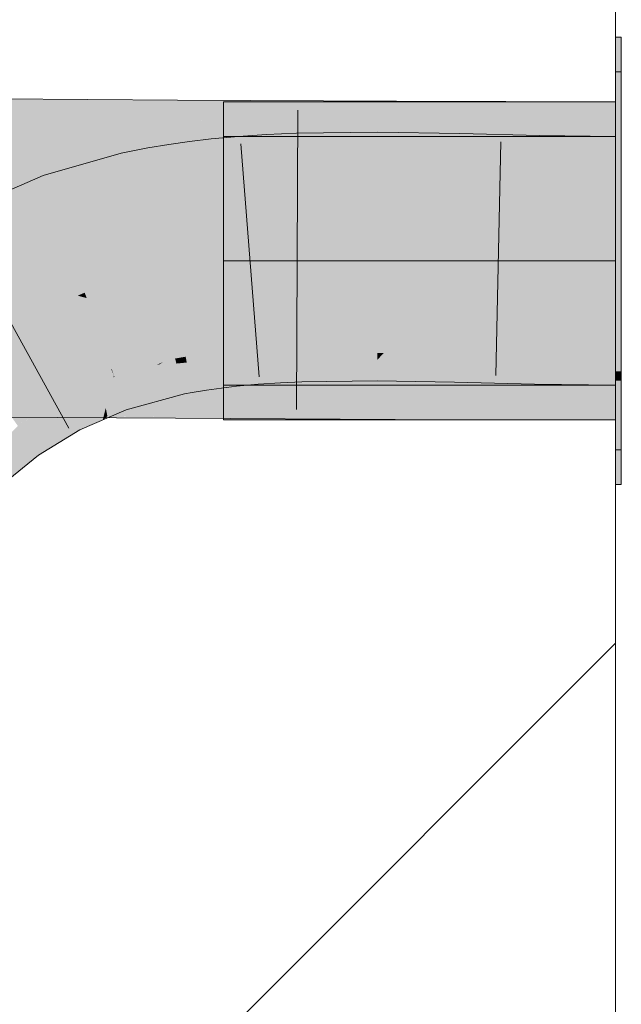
# Model space of a CAD drawing. Extents: x -620 to 3480, y 62 to 1102.
# Tile 260 of 271: x 247.504 to 248.109, y 875.093 to 876.083. Entities that reach past the tile are written whole.
import ezdxf
from ezdxf.lldxf.tags import DXFTag

# ---------------------------------------------------------------- set-up
doc = ezdxf.new("R2010")
doc.units = 0
doc.layers.get('0').update_dxf_attribs({"lineweight": 13})
doc.layers.add('E_Detail_Linie_Text_Bem', color=7, linetype='Continuous', lineweight=13)
for name, color, linetype, lineweight, true_color in [('E_Detail_Wandschraffur', 7, 'Continuous', 5, 0xc0c0c0), ('E_Leerrohr 25-A06G9STU8I', 7, 'Continuous', 9, 0xff8000), ('E_Leerrohr 25-Shading', 7, 'Continuous', 9, 0xff8000), ('E_Leerrohr 32-A06G9STW8I', 7, 'Continuous', 9, 0x00b300), ('E_Leerrohr 32-Shading', 7, 'Continuous', 9, 0x00b300)]:
    doc.layers.add(name, color=color, linetype=linetype, lineweight=lineweight, true_color=true_color)
tags = doc.linetypes.add('fein_strichliert', pattern=[4, 1, -2, 1]).pattern_tags.tags
tags[8:9] = [DXFTag(74, 4), DXFTag(75, 0), DXFTag(340, '0'), DXFTag(46, 0.0), DXFTag(50, 0.0), DXFTag(44, 0.0), DXFTag(45, 0.0)]
tags[6:7] = [DXFTag(74, 4), DXFTag(75, 0), DXFTag(340, '0'), DXFTag(46, 0.0), DXFTag(50, 0.0), DXFTag(44, 0.0), DXFTag(45, 0.0)]
tags[4:5] = [DXFTag(74, 4), DXFTag(75, 0), DXFTag(340, '0'), DXFTag(46, 0.0), DXFTag(50, 0.0), DXFTag(44, 0.0), DXFTag(45, 0.0)]
tags = doc.linetypes.add('STRICHPUNKT2-A06G9STV8I', pattern=[12.7, 6.35, -3.175, 0, -3.175]).pattern_tags.tags
tags[10:11] = [DXFTag(74, 4), DXFTag(75, 0), DXFTag(340, '0'), DXFTag(46, 0.0), DXFTag(50, 0.0), DXFTag(44, 0.0), DXFTag(45, 0.0)]
tags[8:9] = [DXFTag(74, 4), DXFTag(75, 0), DXFTag(340, '0'), DXFTag(46, 0.0), DXFTag(50, 0.0), DXFTag(44, 0.0), DXFTag(45, 0.0)]
tags[6:7] = [DXFTag(74, 4), DXFTag(75, 0), DXFTag(340, '0'), DXFTag(46, 0.0), DXFTag(50, 0.0), DXFTag(44, 0.0), DXFTag(45, 0.0)]
tags[4:5] = [DXFTag(74, 4), DXFTag(75, 0), DXFTag(340, '0'), DXFTag(46, 0.0), DXFTag(50, 0.0), DXFTag(44, 0.0), DXFTag(45, 0.0)]

# ---------------------------------------------------------------- blocks, each defined once
blk = doc.blocks.new('Shading-A06G9SG58I', base_point=(245.93555, 771.21826))
at = {"layer": 'E_Leerrohr 25-Shading', "color": 31, "true_color": 0xecb67f}
for points in [[(248.10878, 875.87286), (248.10878, 876.0304), (248.10278, 875.87286), (248.10278, 876.0304)], [(248.10878, 875.87286), (248.10878, 876.0304), (248.10278, 875.87286), (248.10278, 876.0304)], [(248.10878, 875.87286), (248.10878, 876.0304), (248.10278, 875.87286), (248.10278, 876.0304)], [(247.70879, 875.96539), (247.70879, 875.84039), (248.10278, 875.96539), (248.10278, 875.84039)], [(247.70879, 875.96539), (247.70879, 875.84039), (248.10278, 875.96539), (248.10278, 875.84039)], [(247.70879, 875.96539), (247.70879, 875.84039), (248.10278, 875.96539), (248.10278, 875.84039)], [(248.10878, 875.85541), (248.10878, 875.87286), (248.10278, 875.85541), (248.10278, 875.87286)], [(248.10878, 875.85541), (248.10878, 875.87286), (248.10278, 875.85541), (248.10278, 875.87286)], [(248.10878, 875.85541), (248.10878, 875.87286), (248.10278, 875.85541), (248.10278, 875.87286)], [(248.10278, 875.85541), (248.10278, 875.84039), (248.10878, 875.85541), (248.10878, 875.84039)], [(248.10278, 875.85541), (248.10278, 875.84039), (248.10878, 875.85541), (248.10878, 875.84039)], [(248.10278, 875.85541), (248.10278, 875.84039), (248.10878, 875.85541), (248.10878, 875.84039)], [(247.70879, 875.84039), (247.70879, 875.71539), (248.10278, 875.84039), (248.10278, 875.71539)], [(247.70879, 875.84039), (247.70879, 875.71539), (248.10278, 875.84039), (248.10278, 875.71539)], [(247.70879, 875.84039), (247.70879, 875.71539), (248.10278, 875.84039), (248.10278, 875.71539)], [(248.10878, 875.84039), (248.10278, 875.84039), (248.10878, 875.77979), (248.10278, 875.77985)], [(248.10878, 875.84039), (248.10278, 875.84039), (248.10878, 875.77979), (248.10278, 875.77985)], [(248.10878, 875.84039), (248.10278, 875.84039), (248.10878, 875.77979), (248.10278, 875.77985)], [(248.10278, 875.77985), (248.10278, 875.65039), (248.10878, 875.77979), (248.10878, 875.65039)], [(248.10278, 875.77985), (248.10278, 875.65039), (248.10878, 875.77979), (248.10878, 875.65039)], [(248.10278, 875.77985), (248.10278, 875.65039), (248.10878, 875.77979), (248.10878, 875.65039)]]:
    blk.add_solid(points, dxfattribs=at)
at = {"layer": 'E_Leerrohr 25-Shading', "color": 43, "true_color": 0xd7ab7f}
for points in [[(247.782, 875.96881), (247.75192, 875.96741), (247.78249, 875.94647), (247.75325, 875.94421)], [(247.86369, 875.96991), (247.782, 875.96881), (247.86365, 875.9483), (247.78249, 875.94647)], [(247.94638, 875.96851), (247.86369, 875.96991), (247.94591, 875.94592), (247.86365, 875.9483)], [(247.67503, 875.95703), (247.67459, 875.96045), (247.65439, 875.95203), (247.65355, 875.95752)], [(247.69627, 875.9613), (247.69609, 875.96295), (247.67503, 875.95703), (247.67459, 875.96045)], [(247.69879, 875.93677), (247.69627, 875.9613), (247.67818, 875.93262), (247.67503, 875.95703)], [(247.7222, 875.96539), (247.69609, 875.96295), (247.69627, 875.9613)], [(247.72574, 875.94104), (247.72379, 875.96552), (247.69627, 875.9613), (247.7222, 875.96539)], [(247.72574, 875.94104), (247.69627, 875.9613), (247.69879, 875.93677)], [(247.75192, 875.96741), (247.72379, 875.96552), (247.75325, 875.94421), (247.72574, 875.94104)], [(248.02644, 875.96643), (247.94638, 875.96851), (248.02597, 875.94244), (247.94591, 875.94592)], [(248.10278, 875.96539), (248.02644, 875.96643), (248.10278, 875.94061), (248.02597, 875.94244)], [(247.63397, 875.94617), (247.63255, 875.95398), (247.60866, 875.93719), (247.60568, 875.94849)], [(247.65439, 875.95203), (247.65355, 875.95752), (247.63397, 875.94617), (247.63255, 875.95398)], [(247.65813, 875.9278), (247.65439, 875.95203), (247.63834, 875.92206), (247.63397, 875.94617)], [(247.67818, 875.93262), (247.67503, 875.95703), (247.65813, 875.9278), (247.65439, 875.95203)], [(247.60568, 875.94849), (247.52744, 875.92633), (247.60866, 875.93719), (247.53629, 875.90125)], [(247.63834, 875.92206), (247.63397, 875.94617), (247.61481, 875.91382), (247.60866, 875.93719)], [(247.69879, 875.93677), (247.69983, 875.92657), (247.72574, 875.94104), (247.72668, 875.92902)], [(247.72574, 875.94104), (247.72668, 875.92902), (247.75325, 875.94421), (247.754, 875.93091)], [(247.75325, 875.94421), (247.754, 875.93091), (247.78249, 875.94647), (247.78279, 875.93219)], [(247.78249, 875.94647), (247.78279, 875.93219), (247.86365, 875.9483), (247.86363, 875.93329)], [(247.86365, 875.9483), (247.86363, 875.93329), (247.94591, 875.94592), (247.9456, 875.93188)], [(247.94591, 875.94592), (247.9456, 875.93188), (248.02597, 875.94244), (248.02573, 875.92981)], [(248.02597, 875.94244), (248.02573, 875.92981), (248.10278, 875.94061), (248.10278, 875.92877)], [(247.53629, 875.90125), (247.53964, 875.89178), (247.60866, 875.93719), (247.61501, 875.91309)], [(247.65813, 875.9278), (247.65912, 875.92133), (247.67818, 875.93262), (247.67928, 875.92413)], [(247.67818, 875.93262), (247.67928, 875.92413), (247.69879, 875.93677), (247.69983, 875.92657)], [(247.52744, 875.92633), (247.44933, 875.89246), (247.50552, 875.87701), (247.46616, 875.85992)], [(247.52744, 875.92633), (247.50552, 875.87701), (247.53629, 875.90125)], [(247.61481, 875.91382), (247.61501, 875.91309), (247.63834, 875.92206), (247.63908, 875.91797)], [(247.63834, 875.92206), (247.63908, 875.91797), (247.65813, 875.9278), (247.65912, 875.92133)], [(247.50552, 875.87701), (247.53964, 875.89178), (247.53629, 875.90125)], [(247.7408, 875.7522), (247.74075, 875.75281), (247.71793, 875.75049), (247.71791, 875.75073)], [(247.71806, 875.74921), (247.74094, 875.75049), (247.71793, 875.75049), (247.7408, 875.7522)], [(247.76422, 875.7511), (247.76402, 875.75439), (247.74094, 875.75049), (247.74075, 875.75281)], [(247.74127, 875.74646), (247.76448, 875.7464), (247.74094, 875.75049), (247.76422, 875.7511)], [(247.78668, 875.7511), (247.78659, 875.75543), (247.76422, 875.7511), (247.76402, 875.75439)], [(247.76448, 875.7464), (247.78679, 875.74603), (247.76422, 875.7511), (247.78668, 875.7511)], [(247.86328, 875.7525), (247.8633, 875.75647), (247.78662, 875.75385), (247.78659, 875.75543)], [(247.78668, 875.7511), (247.86328, 875.74817), (247.78662, 875.75385), (247.86328, 875.7525)], [(247.86328, 875.7478), (247.86328, 875.74817), (247.78679, 875.74603), (247.78668, 875.7511)], [(247.94183, 875.75513), (247.8633, 875.75647), (247.94162, 875.74554), (247.86328, 875.7478)], [(248.02223, 875.75305), (247.94183, 875.75513), (248.02202, 875.742), (247.94162, 875.74554)], [(248.10278, 875.75201), (248.02223, 875.75305), (248.10278, 875.74011), (248.02202, 875.742)], [(247.65997, 875.74213), (247.64787, 875.73877), (247.66045, 875.74036), (247.64456, 875.73645)], [(247.67101, 875.74176), (247.67059, 875.74402), (247.66045, 875.74036), (247.65997, 875.74213)], [(247.6613, 875.73712), (247.67166, 875.73816), (247.66045, 875.74036), (247.67101, 875.74176)], [(247.68604, 875.74603), (247.68596, 875.74658), (247.67064, 875.74384), (247.67059, 875.74402)], [(247.67101, 875.74176), (247.68643, 875.74353), (247.67064, 875.74384), (247.68604, 875.74603)], [(247.67166, 875.73816), (247.68704, 875.7395), (247.67101, 875.74176), (247.68643, 875.74353)], [(247.70197, 875.74786), (247.70184, 875.74884), (247.68604, 875.74603), (247.68596, 875.74658)], [(247.68643, 875.74353), (247.70235, 875.74487), (247.68604, 875.74603), (247.70197, 875.74786)], [(247.68704, 875.7395), (247.70291, 875.74048), (247.68643, 875.74353), (247.70235, 875.74487)], [(247.71806, 875.74921), (247.71791, 875.75073), (247.70197, 875.74786), (247.70184, 875.74884)], [(247.70235, 875.74487), (247.71841, 875.74579), (247.70197, 875.74786), (247.71806, 875.74921)], [(247.70291, 875.74048), (247.7189, 875.74097), (247.70235, 875.74487), (247.71841, 875.74579)], [(247.71841, 875.74579), (247.74127, 875.74646), (247.71806, 875.74921), (247.74094, 875.75049)], [(247.7189, 875.74097), (247.74165, 875.74158), (247.71841, 875.74579), (247.74127, 875.74646)], [(247.74165, 875.74158), (247.7189, 875.74097), (247.73795, 875.74103)], [(247.7189, 875.74097), (247.71921, 875.73804), (247.73795, 875.74103)], [(247.71921, 875.73804), (247.72165, 875.71429), (247.74165, 875.74158), (247.74367, 875.71631)], [(247.7646, 875.74426), (247.76448, 875.7464), (247.74165, 875.74158), (247.74127, 875.74646)], [(247.7646, 875.74426), (247.74165, 875.74158), (247.76601, 875.71954), (247.74362, 875.71698)], [(247.76448, 875.7464), (247.7646, 875.74426), (247.785, 875.74591)], [(247.78679, 875.74603), (247.76448, 875.7464), (247.785, 875.74591)], [(247.78679, 875.74603), (247.7646, 875.74426), (247.78732, 875.72131), (247.76601, 875.71954)], [(247.86327, 875.74084), (247.86328, 875.7478), (247.78679, 875.74585), (247.78679, 875.74603)], [(247.86324, 875.72308), (247.86327, 875.74084), (247.78732, 875.72131), (247.78679, 875.74585)], [(247.86327, 875.74084), (247.86987, 875.74762), (247.86328, 875.7478)], [(247.86327, 875.74084), (247.94136, 875.73297), (247.86987, 875.74762), (247.94156, 875.74219)], [(247.94156, 875.74219), (247.94162, 875.74554), (247.86987, 875.74762)], [(247.94136, 875.73297), (248.02167, 875.72394), (247.94156, 875.74219), (248.02188, 875.73529)], [(248.02188, 875.73529), (248.02202, 875.742), (247.94156, 875.74219), (247.94162, 875.74554)], [(248.02188, 875.73529), (248.05872, 875.74115), (248.02202, 875.742)], [(248.02188, 875.73529), (248.10278, 875.72955), (248.05872, 875.74115), (248.10278, 875.73895)], [(248.10278, 875.73895), (248.10278, 875.74011), (248.05872, 875.74115)], [(247.61748, 875.73035), (247.61783, 875.72766), (247.64787, 875.73877), (247.63078, 875.73047)], [(247.61826, 875.72443), (247.61906, 875.71857), (247.63078, 875.73047), (247.63843, 875.73212)], [(247.63843, 875.73212), (247.61906, 875.71857), (247.6613, 875.73712), (247.66466, 875.7243)], [(247.63078, 875.73047), (247.63843, 875.73212), (247.64156, 875.73572), (247.64456, 875.73645)], [(247.64456, 875.73645), (247.63843, 875.73212), (247.66045, 875.74036), (247.6613, 875.73712)], [(247.64456, 875.73645), (247.64787, 875.73877), (247.64156, 875.73572)], [(247.67368, 875.72699), (247.67166, 875.73816), (247.66466, 875.7243), (247.6613, 875.73712)], [(247.68832, 875.7312), (247.68704, 875.7395), (247.67368, 875.72699), (247.67166, 875.73816)], [(247.67368, 875.72699), (247.67712, 875.70801), (247.68832, 875.7312), (247.69151, 875.71039)], [(247.70363, 875.73492), (247.70291, 875.74048), (247.68832, 875.7312), (247.68704, 875.7395)], [(247.68832, 875.7312), (247.69151, 875.71039), (247.70363, 875.73492), (247.70651, 875.71252)], [(247.71921, 875.73804), (247.7189, 875.74097), (247.70363, 875.73492), (247.70291, 875.74048)], [(247.70363, 875.73492), (247.70651, 875.71252), (247.71921, 875.73804), (247.72165, 875.71429)], [(247.9411, 875.72076), (247.94136, 875.73297), (247.86324, 875.72308), (247.86327, 875.74084)], [(248.02153, 875.71722), (248.02167, 875.72394), (247.9411, 875.72076), (247.94136, 875.73297)], [(248.10278, 875.71606), (248.10278, 875.72955), (248.02167, 875.72394), (248.02188, 875.73529)], [(247.58516, 875.71802), (247.59802, 875.72321), (247.58493, 875.71924), (247.59851, 875.7251)], [(247.59369, 875.71008), (247.59497, 875.71112), (247.59157, 875.72058), (247.59802, 875.72321)], [(247.59497, 875.71112), (247.60161, 875.71631), (247.59802, 875.72321), (247.59904, 875.72357)], [(247.59904, 875.72357), (247.59851, 875.7251), (247.59802, 875.72321)], [(247.61748, 875.73035), (247.59851, 875.7251), (247.61755, 875.7298)], [(247.59851, 875.7251), (247.59904, 875.72357), (247.61755, 875.7298), (247.61783, 875.72766)], [(247.59904, 875.72357), (247.60161, 875.71631), (247.61783, 875.72766), (247.61826, 875.72443)], [(247.60161, 875.71631), (247.61906, 875.71857), (247.61826, 875.72443)], [(247.6084, 875.69708), (247.6107, 875.69055), (247.66466, 875.7243), (247.66928, 875.70673)], [(247.61783, 875.72766), (247.61826, 875.72443), (247.63078, 875.73047)], [(247.62105, 875.70325), (247.66466, 875.7243), (247.61906, 875.71857)], [(247.66466, 875.7243), (247.66928, 875.70673), (247.67368, 875.72699), (247.67712, 875.70801)], [(247.76601, 875.71954), (247.7661, 875.71783), (247.78732, 875.72131), (247.78738, 875.71887)], [(247.78732, 875.72131), (247.78738, 875.71887), (247.86324, 875.72308), (247.86322, 875.71991)], [(247.86324, 875.72308), (247.86322, 875.71991), (247.9411, 875.72076), (247.94104, 875.71857)], [(248.02167, 875.72394), (248.02151, 875.71649), (248.10278, 875.71606), (248.10278, 875.71539)], [(247.54744, 875.70294), (247.58516, 875.71802), (247.58493, 875.71924)], [(247.58516, 875.71802), (247.54744, 875.70294), (247.58768, 875.70532), (247.55823, 875.68213)], [(247.59157, 875.72058), (247.58516, 875.71802), (247.59369, 875.71008), (247.58768, 875.70532)], [(247.59189, 875.68408), (247.6084, 875.69708), (247.59497, 875.71112), (247.60161, 875.71631)], [(247.6084, 875.69708), (247.62105, 875.70325), (247.60161, 875.71631), (247.61906, 875.71857)], [(247.74362, 875.71698), (247.74367, 875.71631), (247.76601, 875.71954), (247.7661, 875.71783)], [(247.9411, 875.72076), (247.94104, 875.71857), (248.02153, 875.71722), (248.02151, 875.71649)], [(247.54744, 875.70294), (247.50151, 875.67487), (247.53146, 875.65039), (247.52269, 875.64502)], [(247.54744, 875.70294), (247.53146, 875.65039), (247.55823, 875.68213)], [(247.56427, 875.67047), (247.58768, 875.70532), (247.55823, 875.68213)], [(247.56427, 875.67047), (247.5872, 875.68036), (247.58768, 875.70532), (247.59024, 875.69238)], [(247.59024, 875.69238), (247.59497, 875.71112), (247.58768, 875.70532)], [(247.59189, 875.68408), (247.59497, 875.71112), (247.59024, 875.69238)], [(247.5872, 875.68036), (247.6107, 875.69055), (247.6084, 875.69708)], [(247.5872, 875.68036), (247.59189, 875.68408), (247.59024, 875.69238)], [(247.53146, 875.65039), (247.56427, 875.67047), (247.55823, 875.68213)], [(247.46602, 875.63721), (247.48677, 875.61584), (247.5018, 875.6745), (247.52269, 875.64502)]]:
    blk.add_solid(points, dxfattribs=at)
at = {"layer": 'E_Leerrohr 25-Shading', "color": 31, "true_color": 0xfabd7f}
for points in [[(247.754, 875.93091), (247.72668, 875.92902), (247.75583, 875.89862), (247.72902, 875.8999)], [(247.78279, 875.93219), (247.754, 875.93091), (247.78352, 875.89771), (247.75583, 875.89862)], [(247.86363, 875.93329), (247.78279, 875.93219), (247.86356, 875.89697), (247.78352, 875.89771)], [(247.9456, 875.93188), (247.86363, 875.93329), (247.94487, 875.89795), (247.86356, 875.89697)], [(248.02573, 875.92981), (247.9456, 875.93188), (248.02512, 875.89941), (247.94487, 875.89795)], [(248.10278, 875.92877), (248.02573, 875.92981), (248.10278, 875.90015), (248.02512, 875.89941)], [(247.66158, 875.90527), (247.65912, 875.92133), (247.64095, 875.90765), (247.63908, 875.91797)], [(247.68196, 875.90326), (247.67928, 875.92413), (247.66158, 875.90527), (247.65912, 875.92133)], [(247.70241, 875.90161), (247.69983, 875.92657), (247.68196, 875.90326), (247.67928, 875.92413)], [(247.72708, 875.90002), (247.72668, 875.92902), (247.70241, 875.90161), (247.69983, 875.92657)], [(247.72902, 875.8999), (247.72668, 875.92902), (247.72708, 875.90002)], [(247.63161, 875.84998), (247.61501, 875.91309), (247.54895, 875.86542), (247.53964, 875.89178)], [(247.64095, 875.90765), (247.63908, 875.91797), (247.61549, 875.91119), (247.61501, 875.91309)], [(247.6519, 875.84723), (247.64095, 875.90765), (247.63161, 875.84998), (247.61549, 875.91119)], [(247.67084, 875.84503), (247.66158, 875.90527), (247.6519, 875.84723), (247.64095, 875.90765)], [(247.6897, 875.8432), (247.68196, 875.90326), (247.67084, 875.84503), (247.66158, 875.90527)], [(247.70856, 875.84161), (247.70241, 875.90161), (247.6897, 875.8432), (247.68196, 875.90326)], [(247.72786, 875.84039), (247.72708, 875.90002), (247.70874, 875.83984), (247.70241, 875.90161)], [(247.73372, 875.84094), (247.72902, 875.8999), (247.72786, 875.84039), (247.72708, 875.90002)], [(247.72902, 875.8999), (247.73372, 875.84094), (247.75583, 875.89862), (247.75902, 875.84265)], [(247.94487, 875.89795), (247.94371, 875.84351), (248.02512, 875.89941), (248.02399, 875.84143)], [(248.02512, 875.89941), (248.02399, 875.84143), (248.10278, 875.90015), (248.10278, 875.84039)], [(247.54628, 875.86615), (247.53964, 875.89178), (247.50552, 875.87701)], [(247.54895, 875.86542), (247.53964, 875.89178), (247.54628, 875.86615)], [(247.75583, 875.89862), (247.75902, 875.84265), (247.78352, 875.89771), (247.78468, 875.84381)], [(247.78352, 875.89771), (247.78468, 875.84381), (247.86356, 875.89697), (247.86346, 875.84491)], [(247.86356, 875.89697), (247.86346, 875.84491), (247.94487, 875.89795), (247.94371, 875.84351)], [(247.48599, 875.82166), (247.50552, 875.87701), (247.46616, 875.85992)], [(247.48599, 875.82166), (247.55565, 875.82996), (247.50552, 875.87701), (247.54628, 875.86615)], [(247.55565, 875.82996), (247.56123, 875.83063), (247.54628, 875.86615), (247.54895, 875.86542)], [(247.63513, 875.83655), (247.63161, 875.84998), (247.56123, 875.83063), (247.54895, 875.86542)], [(247.63513, 875.83655), (247.65364, 875.83759), (247.63161, 875.84998), (247.6519, 875.84723)], [(247.65364, 875.83759), (247.67184, 875.8385), (247.6519, 875.84723), (247.67084, 875.84503)], [(247.67184, 875.8385), (247.6902, 875.83923), (247.67084, 875.84503), (247.6897, 875.8432)], [(247.6902, 875.83923), (247.70874, 875.83984), (247.6897, 875.8432), (247.70856, 875.84161)], [(247.70874, 875.83984), (247.70888, 875.83862), (247.72786, 875.84039)], [(247.73372, 875.84094), (247.70888, 875.83862), (247.73859, 875.78009), (247.71472, 875.78168)], [(247.75911, 875.84106), (247.75902, 875.84265), (247.73375, 875.84052), (247.73372, 875.84094)], [(247.7338, 875.84003), (247.75923, 875.83881), (247.73375, 875.84052), (247.75911, 875.84106)], [(247.76263, 875.77899), (247.75923, 875.83881), (247.73859, 875.78009), (247.7338, 875.84003)], [(247.78474, 875.84137), (247.78468, 875.84381), (247.75911, 875.84106), (247.75902, 875.84265)], [(247.75923, 875.83881), (247.78482, 875.83795), (247.75911, 875.84106), (247.78474, 875.84137)], [(247.86345, 875.84167), (247.86346, 875.84491), (247.78474, 875.84137), (247.78468, 875.84381)], [(247.78482, 875.83795), (247.86345, 875.83722), (247.78474, 875.84137), (247.86345, 875.84167)], [(247.94366, 875.84131), (247.94371, 875.84351), (247.86345, 875.84167), (247.86346, 875.84491)], [(247.86345, 875.83722), (247.9436, 875.83813), (247.86345, 875.84167), (247.94366, 875.84131)], [(247.9436, 875.83813), (248.02394, 875.8396), (247.94366, 875.84131), (248.02397, 875.8407)], [(248.02397, 875.8407), (248.02399, 875.84143), (247.94366, 875.84131), (247.94371, 875.84351)], [(248.10278, 875.84039), (248.02399, 875.84143), (248.10278, 875.78064), (248.02277, 875.77985)], [(247.56908, 875.80841), (247.56123, 875.83063), (247.56203, 875.80536), (247.55565, 875.82996)], [(247.63513, 875.83655), (247.56123, 875.83063), (247.63625, 875.83228), (247.56908, 875.80841)], [(247.56908, 875.80841), (247.63748, 875.82758), (247.63625, 875.83228)], [(247.65324, 875.83759), (247.63513, 875.83655), (247.63625, 875.83228)], [(247.65364, 875.83759), (247.65324, 875.83759), (247.63748, 875.82758), (247.63625, 875.83228)], [(247.65364, 875.83759), (247.63748, 875.82758), (247.65483, 875.83099)], [(247.65483, 875.83099), (247.63748, 875.82758), (247.66286, 875.78674), (247.64771, 875.78876)], [(247.67184, 875.8385), (247.65364, 875.83759), (247.67229, 875.83557), (247.65471, 875.83167)], [(247.65471, 875.83167), (247.65483, 875.83099), (247.67229, 875.83557), (247.67253, 875.83398)], [(247.67253, 875.83398), (247.65483, 875.83099), (247.68008, 875.78479), (247.66286, 875.78674)], [(247.6899, 875.83923), (247.67184, 875.8385), (247.67229, 875.83557)], [(247.6902, 875.83923), (247.6899, 875.83923), (247.67253, 875.83398), (247.67229, 875.83557)], [(247.6902, 875.83923), (247.67253, 875.83398), (247.69055, 875.83649)], [(247.69055, 875.83649), (247.67253, 875.83398), (247.69743, 875.78308), (247.68008, 875.78479)], [(247.6902, 875.83923), (247.69055, 875.83649), (247.70874, 875.83984), (247.70888, 875.83862)], [(247.70888, 875.83862), (247.69055, 875.83649), (247.71472, 875.78168), (247.69743, 875.78308)], [(247.7861, 875.7782), (247.78482, 875.83795), (247.76263, 875.77899), (247.75923, 875.83881)], [(247.86333, 875.77747), (247.86345, 875.83722), (247.7861, 875.7782), (247.78482, 875.83795)], [(247.94232, 875.77838), (247.9436, 875.83813), (247.86333, 875.77747), (247.86345, 875.83722)], [(248.02277, 875.77985), (248.02394, 875.8396), (247.94232, 875.77838), (247.9436, 875.83813)], [(247.56203, 875.80536), (247.55565, 875.82996), (247.49835, 875.79779), (247.48599, 875.82166)], [(247.63748, 875.82758), (247.56908, 875.80841), (247.64771, 875.78876), (247.571, 875.80298)], [(247.55019, 875.80396), (247.49835, 875.79779), (247.50681, 875.78143)], [(247.58708, 875.75024), (247.56203, 875.80536), (247.51268, 875.77008), (247.50681, 875.78143)], [(247.56203, 875.80536), (247.55019, 875.80396), (247.50681, 875.78143)], [(247.56908, 875.80841), (247.56203, 875.80536), (247.571, 875.80298)], [(247.571, 875.80298), (247.56203, 875.80536), (247.58989, 875.74951), (247.58708, 875.75024)], [(247.6478, 875.76196), (247.64771, 875.78876), (247.58388, 875.76654), (247.571, 875.80298)], [(247.50681, 875.78143), (247.49835, 875.79779), (247.49687, 875.77539), (247.48521, 875.7735)], [(247.51268, 875.77008), (247.50681, 875.78143), (247.49687, 875.77539)], [(247.66286, 875.78674), (247.64771, 875.78876), (247.66756, 875.76074), (247.65489, 875.76147)], [(247.65489, 875.76147), (247.64771, 875.78876), (247.6478, 875.76196)], [(247.68355, 875.76227), (247.68008, 875.78479), (247.66713, 875.76318), (247.66286, 875.78674)], [(247.70021, 875.76147), (247.69743, 875.78308), (247.68355, 875.76227), (247.68008, 875.78479)], [(247.71687, 875.76074), (247.71472, 875.78168), (247.70021, 875.76147), (247.69743, 875.78308)], [(247.7402, 875.75983), (247.73859, 875.78009), (247.71687, 875.76074), (247.71472, 875.78168)], [(248.02277, 875.77985), (248.02223, 875.75305), (248.10278, 875.78064), (248.10278, 875.75201)], [(247.48094, 875.76562), (247.51268, 875.77008), (247.49687, 875.77539)], [(247.76376, 875.75897), (247.76263, 875.77899), (247.7402, 875.75983), (247.73859, 875.78009)], [(247.78653, 875.7583), (247.7861, 875.7782), (247.76376, 875.75897), (247.76263, 875.77899)], [(247.86333, 875.77747), (247.7861, 875.7782), (247.8633, 875.75647), (247.78653, 875.7583)], [(247.86333, 875.77747), (247.8633, 875.75647), (247.94232, 875.77838), (247.94183, 875.75513)], [(247.94232, 875.77838), (247.94183, 875.75513), (248.02277, 875.77985), (248.02223, 875.75305)], [(247.48094, 875.76562), (247.51021, 875.73804), (247.51268, 875.77008), (247.53026, 875.73615)], [(247.51021, 875.73804), (247.48094, 875.76562), (247.48807, 875.74017)], [(247.59566, 875.73138), (247.58708, 875.75024), (247.53026, 875.73615), (247.51268, 875.77008)], [(247.64787, 875.73877), (247.6478, 875.76196), (247.58989, 875.74951), (247.58388, 875.76654)], [(247.65997, 875.74213), (247.65489, 875.76147), (247.64787, 875.73877), (247.6478, 875.76196)], [(247.65489, 875.76147), (247.65997, 875.74213), (247.66756, 875.76074), (247.67059, 875.74402)], [(247.6839, 875.75995), (247.68355, 875.76227), (247.66756, 875.76074), (247.66713, 875.76318)], [(247.7005, 875.75922), (247.70021, 875.76147), (247.6839, 875.75995), (247.68355, 875.76227)], [(247.7171, 875.75854), (247.71687, 875.76074), (247.7005, 875.75922), (247.70021, 875.76147)], [(247.6839, 875.75995), (247.66756, 875.76074), (247.68521, 875.75146), (247.66931, 875.7511)], [(247.66931, 875.7511), (247.67059, 875.74402), (247.68521, 875.75146), (247.68596, 875.74658)], [(247.7005, 875.75922), (247.6839, 875.75995), (247.70143, 875.75195), (247.68521, 875.75146)], [(247.68521, 875.75146), (247.68596, 875.74658), (247.70143, 875.75195), (247.70184, 875.74884)], [(247.7171, 875.75854), (247.7005, 875.75922), (247.71773, 875.7525), (247.70143, 875.75195)], [(247.70143, 875.75195), (247.70184, 875.74884), (247.71773, 875.7525), (247.71791, 875.75073)], [(247.74037, 875.75769), (247.7402, 875.75983), (247.7171, 875.75854), (247.71687, 875.76074)], [(247.74037, 875.75769), (247.7171, 875.75854), (247.74071, 875.75336), (247.71773, 875.7525)], [(247.71773, 875.7525), (247.71791, 875.75073), (247.74071, 875.75336), (247.74075, 875.75281)], [(247.76389, 875.75702), (247.76376, 875.75897), (247.74037, 875.75769), (247.7402, 875.75983)], [(247.74037, 875.75769), (247.74075, 875.75281), (247.76389, 875.75702), (247.76402, 875.75439)], [(247.78658, 875.75641), (247.78653, 875.7583), (247.76389, 875.75702), (247.76376, 875.75897)], [(247.76389, 875.75702), (247.76402, 875.75439), (247.78658, 875.75641), (247.78659, 875.75543)], [(247.78653, 875.7583), (247.78659, 875.75543), (247.8633, 875.75647)], [(247.58989, 875.74951), (247.58708, 875.75024), (247.59631, 875.73132), (247.59566, 875.73138)], [(247.64787, 875.73877), (247.58989, 875.74951), (247.61748, 875.73035), (247.59631, 875.73132)], [(247.50563, 875.67743), (247.54744, 875.70294), (247.48807, 875.74017), (247.51021, 875.73804)], [(247.51021, 875.73804), (247.54744, 875.70294), (247.53026, 875.73615)], [(247.53026, 875.73615), (247.59851, 875.7251), (247.59566, 875.73138)], [(247.53026, 875.73615), (247.53679, 875.72351), (247.59851, 875.7251), (247.58493, 875.71924)], [(247.59566, 875.73138), (247.59851, 875.7251), (247.59631, 875.73132)], [(247.59631, 875.73132), (247.59851, 875.7251), (247.61748, 875.73035)], [(247.48897, 875.69257), (247.50563, 875.67743), (247.47868, 875.7301), (247.49129, 875.7287)], [(247.53679, 875.72351), (247.54744, 875.70294), (247.58493, 875.71924)], [(247.50563, 875.67743), (247.48897, 875.69257), (247.50151, 875.67487)]]:
    blk.add_solid(points, dxfattribs=at)
at = {"layer": 'E_Leerrohr 32-Shading', "color": 83, "true_color": 0x7fcb7f}
for points in [[(248.10878, 875.98334), (248.10878, 876.06537), (248.10278, 875.98328), (248.10278, 876.06537)], [(248.10278, 876.00037), (247.70879, 876.00037), (248.10278, 875.85791), (247.70879, 875.85791)], [(248.10278, 875.89038), (248.10878, 875.89038), (248.10278, 875.98328), (248.10878, 875.98334)], [(248.10878, 875.87286), (248.10878, 875.89038), (248.10278, 875.87286), (248.10278, 875.89038)], [(248.10878, 875.87286), (248.10278, 875.87286), (248.10878, 875.85791), (248.10278, 875.85791)], [(247.70879, 875.85791), (247.70879, 875.84039), (248.10278, 875.85791), (248.10278, 875.84039)], [(248.10278, 875.85791), (248.10278, 875.84039), (248.10878, 875.85791), (248.10878, 875.84039)], [(247.70879, 875.84039), (247.70879, 875.68036), (248.10278, 875.84039), (248.10278, 875.68036)], [(248.10878, 875.72919), (248.10878, 875.84039), (248.10278, 875.72919), (248.10278, 875.84039)], [(248.10878, 875.72632), (248.10878, 875.72919), (248.10278, 875.72632), (248.10278, 875.72919)], [(248.10278, 875.72394), (248.10878, 875.72388), (248.10278, 875.72632), (248.10878, 875.72632)], [(248.10278, 875.72009), (248.10878, 875.72003), (248.10278, 875.72394), (248.10878, 875.72388)], [(248.10278, 875.72009), (248.10278, 875.61536), (248.10878, 875.72003), (248.10878, 875.61536)]]:
    blk.add_solid(points, dxfattribs=at)
at = {"layer": 'E_Leerrohr 32-Shading', "color": 83, "true_color": 0x7fbd7f}
for points in [[(247.66219, 875.98206), (247.66231, 876.00208), (247.44156, 875.98468), (247.4417, 876.0036)], [(247.66219, 875.98206), (247.86597, 875.98016), (247.66231, 876.00208), (247.86409, 876.00098)], [(247.86597, 875.98016), (247.88258, 875.97998), (247.86409, 876.00098), (247.88266, 876.00085)], [(248.10278, 875.97919), (248.10278, 876.00037), (247.88258, 875.97998), (247.88266, 876.00085)], [(247.44156, 875.98468), (247.44139, 875.9599), (247.66219, 875.98206), (247.66203, 875.95728)], [(247.66219, 875.98206), (247.66203, 875.95728), (247.88258, 875.97998), (247.88249, 875.95526)], [(247.88258, 875.97998), (247.88249, 875.95526), (248.10278, 875.97919), (248.10278, 875.95441)], [(247.44139, 875.9599), (247.44138, 875.95673), (247.66203, 875.95728), (247.66202, 875.9552)], [(247.66203, 875.95728), (247.66202, 875.9552), (247.88249, 875.95526), (247.88248, 875.95398)], [(247.88249, 875.95526), (247.88248, 875.95398), (248.10278, 875.95441), (248.10278, 875.95349)], [(247.66046, 875.70447), (247.49129, 875.7287), (247.47302, 875.70673), (247.45932, 875.729)], [(247.48651, 875.7287), (247.6606, 875.72705), (247.47523, 875.73022), (247.66061, 875.72894)], [(247.49129, 875.7287), (247.66046, 875.70447), (247.66049, 875.70947)], [(247.6606, 875.72705), (247.49129, 875.7287), (247.66049, 875.70947)], [(247.88161, 875.72534), (247.6606, 875.72705), (247.70969, 875.70404), (247.66049, 875.70947)], [(247.88161, 875.72534), (247.88162, 875.72772), (247.6606, 875.72705), (247.66061, 875.72894)], [(247.88161, 875.72534), (247.70969, 875.70404), (247.88152, 875.70245)], [(247.88161, 875.72534), (247.88152, 875.70245), (248.10278, 875.72449), (248.10278, 875.7016)], [(248.10278, 875.72449), (248.10278, 875.72723), (247.88161, 875.72534), (247.88162, 875.72772)], [(247.57791, 875.70544), (247.43965, 875.70709), (247.58372, 875.6842), (247.4395, 875.68591)], [(247.66046, 875.70447), (247.57791, 875.70544), (247.66034, 875.68329), (247.58372, 875.6842)], [(247.66046, 875.70447), (247.66034, 875.68329), (247.88152, 875.70245), (247.88144, 875.68121)], [(247.66049, 875.70947), (247.66046, 875.70447), (247.70969, 875.70404)], [(247.88152, 875.70245), (247.88144, 875.68085), (248.10278, 875.7016), (248.10278, 875.68036)], [(247.4395, 875.68591), (247.43948, 875.68359), (247.59189, 875.68408), (247.59218, 875.68256)], [(247.59218, 875.68256), (247.66032, 875.68207), (247.59189, 875.68408), (247.66034, 875.68329)], [(247.66032, 875.68207), (247.88144, 875.68085), (247.66034, 875.68329), (247.88144, 875.68121)]]:
    blk.add_solid(points, dxfattribs=at)
at = {"layer": 'E_Leerrohr 32-Shading', "color": 83, "true_color": 0x7fd57f}
for points in [[(247.4409, 875.88934), (247.66162, 875.89038), (247.44131, 875.9491), (247.66199, 875.95013)], [(247.66199, 875.95013), (247.66202, 875.9552), (247.44131, 875.9491), (247.44138, 875.95673)], [(247.66162, 875.89038), (247.88225, 875.89124), (247.66199, 875.95013), (247.88246, 875.95099)], [(247.88246, 875.95099), (247.88248, 875.95398), (247.66199, 875.95013), (247.66202, 875.9552)], [(247.88225, 875.89124), (248.10278, 875.8916), (247.88246, 875.95099), (248.10278, 875.95135)], [(248.10278, 875.95135), (248.10278, 875.95349), (247.88246, 875.95099), (247.88248, 875.95398)], [(247.4409, 875.88934), (247.44075, 875.86609), (247.6098, 875.89014), (247.51196, 875.86591)], [(247.51196, 875.86591), (247.66147, 875.8656), (247.6098, 875.89014), (247.66162, 875.89038)], [(247.66147, 875.8656), (247.88214, 875.8653), (247.66162, 875.89038), (247.88225, 875.89124)], [(247.88214, 875.8653), (248.10278, 875.86511), (247.88225, 875.89124), (248.10278, 875.8916)], [(247.44075, 875.86609), (247.44061, 875.84674), (247.66147, 875.8656), (247.66135, 875.84662)], [(247.66147, 875.8656), (247.66135, 875.84662), (247.88214, 875.8653), (247.88206, 875.84662)], [(247.88214, 875.8653), (247.88206, 875.84662), (248.10278, 875.86511), (248.10278, 875.84698)], [(247.44055, 875.83807), (247.6613, 875.83917), (247.44057, 875.84131), (247.66132, 875.84088)], [(247.66132, 875.84088), (247.66132, 875.84204), (247.44057, 875.84131), (247.44058, 875.84363)], [(247.44061, 875.84674), (247.44058, 875.84363), (247.66135, 875.84662), (247.66132, 875.84204)], [(247.6613, 875.83917), (247.66098, 875.78796), (247.88205, 875.84003), (247.88185, 875.78882)], [(247.6613, 875.83917), (247.88205, 875.84003), (247.66132, 875.84088), (247.88205, 875.84052)], [(247.66135, 875.84662), (247.66132, 875.84204), (247.88206, 875.84662), (247.88205, 875.84088)], [(247.88205, 875.84052), (247.88205, 875.84088), (247.66132, 875.84088), (247.66132, 875.84204)], [(248.10278, 875.78918), (248.10278, 875.84039), (247.88185, 875.78882), (247.88205, 875.84088)], [(247.88206, 875.84662), (247.88205, 875.84088), (248.10278, 875.84698), (248.10278, 875.84039)], [(247.44055, 875.83807), (247.4402, 875.78687), (247.6613, 875.83917), (247.66098, 875.78796)], [(247.4402, 875.78687), (247.4398, 875.73047), (247.66098, 875.78796), (247.66061, 875.72894)], [(247.66098, 875.78796), (247.66061, 875.72894), (247.88185, 875.78882), (247.88162, 875.72772)], [(247.88162, 875.72772), (248.10278, 875.72723), (247.88185, 875.78882), (248.10278, 875.78918)]]:
    blk.add_solid(points, dxfattribs=at)
blk = doc.blocks.new('Referenz-A06G9STY8I')
at = {"layer": 'E_Detail_Linie_Text_Bem', "linetype": 'Continuous', "ltscale": 0.13}
blk.add_line((248.10278, 876.84029), (248.10278, 836.84029), dxfattribs=at)
at = {"layer": 'E_Detail_Wandschraffur', "linetype": 'fein_strichliert', "ltscale": 0.13}
blk.add_line((247.25472, 874.60785), (248.10278, 875.4559), dxfattribs=at)
at = {"layer": 'E_Leerrohr 25-A06G9STU8I', "linetype": 'Continuous', "ltscale": 0.13}
for p, q in [((248.10878, 876.03038), (248.10278, 876.03038)), ((248.10278, 876.03038), (248.10278, 875.91908)), ((248.10878, 876.03038), (248.10278, 876.03038)), ((248.10278, 876.03038), (248.10278, 875.91908)), ((248.10878, 876.03038), (248.10278, 876.03038)), ((248.10278, 876.03038), (248.10278, 875.91908)), ((248.10878, 876.03038), (248.10878, 875.91908)), ((248.10878, 876.03038), (248.10878, 875.91908)), ((248.10878, 876.03038), (248.10878, 875.91908)), ((247.75193, 875.96743), (247.782, 875.96879)), ((247.782, 875.96879), (247.86369, 875.96988)), ((247.86369, 875.96988), (247.94638, 875.96849)), ((247.65355, 875.9575), (247.6746, 875.96047)), ((247.6746, 875.96047), (247.69609, 875.96298)), ((247.69609, 875.96298), (247.72378, 875.96553)), ((248.10278, 875.96538), (247.70878, 875.96538)), ((247.70878, 875.96538), (247.70878, 875.89216)), ((248.10278, 875.96538), (247.70878, 875.96538)), ((247.70878, 875.96538), (247.70878, 875.89216)), ((248.10278, 875.96538), (247.70878, 875.96538)), ((247.70878, 875.96538), (247.70878, 875.89216)), ((247.72378, 875.96553), (247.75193, 875.96743)), ((247.94638, 875.96849), (248.02645, 875.96643)), ((247.98267, 875.72498), (247.98749, 875.95993)), ((248.02645, 875.96643), (248.10278, 875.96538)), ((248.10278, 875.96538), (248.10278, 875.89216)), ((248.10278, 875.96538), (248.10278, 875.89216)), ((248.10278, 875.71538), (248.10278, 875.96538)), ((248.10278, 875.96538), (248.10278, 875.89216)), ((247.60568, 875.94849), (247.63255, 875.954)), ((247.63255, 875.954), (247.65355, 875.9575)), ((247.74438, 875.72388), (247.726, 875.95816)), ((247.52744, 875.9263), (247.60568, 875.94849)), ((247.44932, 875.89245), (247.52744, 875.9263)), ((248.10278, 875.91908), (248.10278, 875.76168)), ((248.10278, 875.91908), (248.10278, 875.76168)), ((248.10278, 875.91908), (248.10278, 875.76168)), ((248.10878, 875.91908), (248.10878, 875.76168)), ((248.10878, 875.91908), (248.10878, 875.76168)), ((248.10878, 875.91908), (248.10878, 875.76168)), ((247.70878, 875.89216), (247.70878, 875.78861)), ((247.70878, 875.89216), (247.70878, 875.78861)), ((247.70878, 875.89216), (247.70878, 875.78861)), ((248.10278, 875.89216), (248.10278, 875.78861)), ((248.10278, 875.89216), (248.10278, 875.78861)), ((248.10278, 875.89216), (248.10278, 875.78861)), ((247.55295, 875.67208), (247.4395, 875.87789)), ((247.70878, 875.78861), (247.70878, 875.71538)), ((247.70878, 875.78861), (247.70878, 875.71538)), ((247.70878, 875.78861), (247.70878, 875.71538)), ((248.10278, 875.78861), (248.10278, 875.71538)), ((248.10278, 875.78861), (248.10278, 875.71538)), ((248.10278, 875.78861), (248.10278, 875.71538)), ((248.10278, 875.76168), (248.10278, 875.65038)), ((248.10278, 875.76168), (248.10278, 875.65038)), ((248.10278, 875.76168), (248.10278, 875.65038)), ((248.10878, 875.76168), (248.10878, 875.65038)), ((248.10878, 875.76168), (248.10878, 875.65038)), ((248.10878, 875.76168), (248.10878, 875.65038)), ((247.69151, 875.7104), (247.70651, 875.71251)), ((247.70651, 875.71251), (247.72165, 875.71429)), ((247.70878, 875.71538), (248.10278, 875.71538)), ((247.70878, 875.71538), (248.10278, 875.71538)), ((247.70878, 875.71538), (248.10278, 875.71538)), ((247.72165, 875.71429), (247.74367, 875.71632)), ((247.74367, 875.71632), (247.7661, 875.71783)), ((247.7661, 875.71783), (247.78738, 875.71885)), ((247.78738, 875.71885), (247.86323, 875.71988)), ((247.86323, 875.71988), (247.94105, 875.71855)), ((247.94105, 875.71855), (248.02151, 875.71648)), ((248.02151, 875.71648), (248.10278, 875.71538)), ((247.6107, 875.69057), (247.66929, 875.70672)), ((247.66929, 875.70672), (247.67712, 875.708)), ((247.67712, 875.708), (247.69151, 875.7104)), ((247.56427, 875.67044), (247.6107, 875.69057)), ((247.52269, 875.64502), (247.56427, 875.67044)), ((247.48677, 875.61586), (247.52269, 875.64502)), ((248.10278, 875.65038), (248.10878, 875.65038)), ((248.10278, 875.65038), (248.10878, 875.65038)), ((248.10278, 875.65038), (248.10878, 875.65038))]:
    blk.add_line(p, q, dxfattribs=at)
at = {"layer": 'E_Leerrohr 25-A06G9STU8I', "linetype": 'STRICHPUNKT2-A06G9STV8I', "lineweight": 5, "ltscale": 0.13}
blk.add_line((248.10278, 875.84038), (247.70878, 875.84038), dxfattribs=at)
blk.add_line((248.10278, 875.84038), (247.70878, 875.84038), dxfattribs=at)
blk.add_line((248.10278, 875.84038), (247.70878, 875.84038), dxfattribs=at)
at = {"layer": 'E_Leerrohr 32-A06G9STW8I', "linetype": 'Continuous', "ltscale": 0.13}
for p, q in [((248.10878, 876.06538), (248.10278, 876.06538)), ((248.10278, 876.06538), (248.10278, 875.93358)), ((248.10878, 876.06538), (248.10878, 875.93358)), ((247.66231, 876.00206), (247.44169, 876.0036)), ((247.88266, 876.00087), (247.66231, 876.00206)), ((248.10278, 876.00038), (247.70878, 876.00038)), ((247.70878, 876.00038), (247.70878, 875.90666)), ((248.10278, 876.00038), (247.88266, 876.00087)), ((248.10278, 876.00038), (248.10278, 875.90666)), ((248.10278, 876.00038), (248.10278, 875.68038)), ((247.78352, 875.9918), (247.78205, 875.69101)), ((248.10278, 875.93358), (248.10278, 875.74719)), ((248.10878, 875.93358), (248.10878, 875.74719)), ((247.70878, 875.90666), (247.70878, 875.77411)), ((248.10278, 875.90666), (248.10278, 875.77411)), ((247.70878, 875.77411), (247.70878, 875.68038)), ((248.10278, 875.77411), (248.10278, 875.68038)), ((248.10278, 875.74719), (248.10278, 875.61538)), ((248.10878, 875.74719), (248.10878, 875.61538)), ((247.66032, 875.68207), (247.43948, 875.68361)), ((247.88144, 875.68087), (247.66032, 875.68207)), ((247.70878, 875.68038), (248.10278, 875.68038)), ((248.10278, 875.68038), (247.88144, 875.68087)), ((248.10278, 875.61538), (248.10878, 875.61538))]:
    blk.add_line(p, q, dxfattribs=at)
at = {"layer": 'E_Leerrohr 32-A06G9STW8I', "linetype": 'STRICHPUNKT2-A06G9STV8I', "lineweight": 5, "ltscale": 0.13}
blk.add_line((248.10278, 875.84038), (247.70878, 875.84038), dxfattribs=at)

msp = doc.modelspace()

# ---------------------------------------------------------------- block references
at = {"color": 8, "lineweight": 25, "ltscale": 0.25, "true_color": 0x808080}
msp.add_blockref('Referenz-A06G9STY8I', (0, 0), dxfattribs=at)
msp.add_blockref('Shading-A06G9SG58I', (245.93555, 771.21826))

doc.saveas('drawing.dxf')
